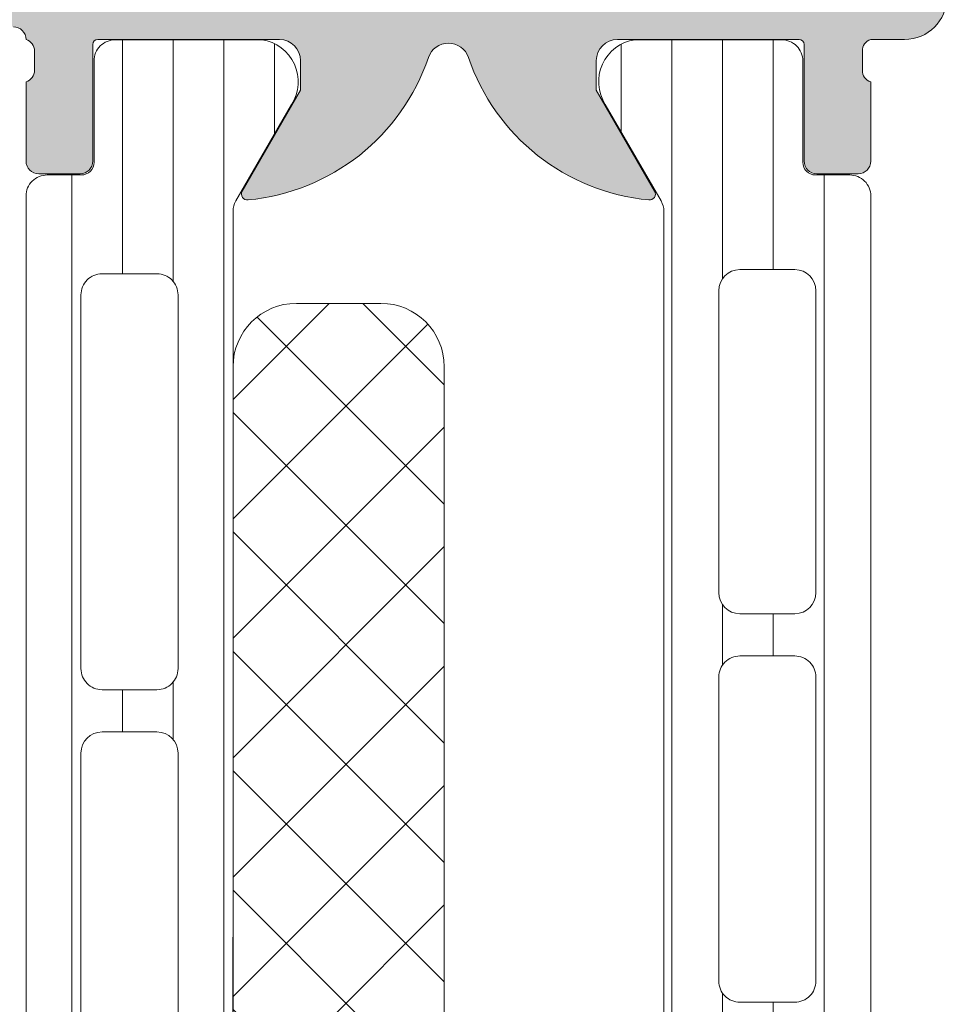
# Model space of a CAD drawing. Header units: millimetres. Extents: x 144573 to 336993, y 74252 to 247042.
# Tile 463 of 656: x 210895 to 210918, y 174660 to 174683. Entities that reach past the tile are written whole.
import ezdxf

# ---------------------------------------------------------------- set-up
doc = ezdxf.new("R2010")
doc.units = ezdxf.units.MM
doc.layers.add('FASÁDA DETAILNÍ', color=255, linetype='Continuous', lineweight=0)
doc.layers.add('NOVA', color=255, linetype='Continuous', lineweight=0)

# ---------------------------------------------------------------- blocks, each defined once
blk = doc.blocks.new('A$C69D17D4D')
at = {"layer": 'FASÁDA DETAILNÍ'}
h = blk.add_hatch(color=256, dxfattribs=at)
edge = h.paths.add_edge_path()
edge.add_arc((-12231.18959673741, 1311.061932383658), 0.120000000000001, 360.0000000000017, 450.00000000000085, ccw=False)
edge.add_line((-12231.06959673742, 1311.061932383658), (-12231.06959673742, 1308.301934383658))
edge.add_arc((-12230.76959673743, 1308.301934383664), 0.3000000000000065, 540, 629.9999999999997)
edge.add_line((-12230.76959673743, 1308.001934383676), (-12229.78962241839, 1308.001934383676))
edge.add_arc((-12229.78962241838, 1308.301934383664), 0.3000000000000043, 269.9999999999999, 360)
edge.add_line((-12229.48962241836, 1308.301934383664), (-12229.48962241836, 1310.181945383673))
edge.add_arc((-12229.41075532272, 1310.449488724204), 0.2789255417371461, 178.8371299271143, 253.5754054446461, ccw=False)
edge.add_line((-12229.68962341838, 1310.455149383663), (-12229.68962341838, 1310.908743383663))
edge.add_arc((-12229.41078597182, 1310.914411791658), 0.2788950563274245, 106.41987641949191, 181.1645893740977, ccw=False)
edge.add_line((-12229.48962241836, 1311.181932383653), (-12228.68944770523, 1311.181932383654))
edge.add_arc((-12228.68944770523, 1312.181932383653), 0.9999999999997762, 269.9999999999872, 359.9999999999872)
edge.add_line((-12227.68944770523, 1312.181932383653), (-12227.68944770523, 1315.681939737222))
edge.add_arc((-12228.6894675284, 1315.681919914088), 1.000019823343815, 360.001135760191, 449.9988642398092)
edge.add_line((-12228.68944770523, 1316.681939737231), (-12229.18944770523, 1316.681939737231))
edge.add_line((-12229.18944770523, 1316.681939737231), (-12229.18944770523, 1314.181939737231))
edge.add_arc((-12230.18949309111, 1314.181985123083), 1.000045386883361, 270.0026002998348, 359.9973997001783, ccw=False)
edge.add_line((-12230.18944770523, 1313.181939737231), (-12231.48946601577, 1313.181939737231))
edge.add_arc((-12231.48941351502, 1314.181992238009), 1.000052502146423, 180.0030079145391, 269.9969920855, ccw=False)
edge.add_line((-12232.48946601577, 1314.181939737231), (-12232.48946601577, 1321.181939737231))
edge.add_arc((-12231.96434426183, 1321.681939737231), 0.7250881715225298, 136.4038161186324, 223.5961838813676, ccw=False)
edge.add_line((-12232.48946601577, 1322.181939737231), (-12232.48946601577, 1328.216027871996))
edge.add_arc((-12231.48941351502, 1328.215975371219), 1.000052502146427, 450.0030079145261, 539.9969920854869, ccw=False)
edge.add_line((-12231.48946601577, 1329.216027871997), (-12230.18944770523, 1329.216027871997))
edge.add_arc((-12230.18949309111, 1328.215982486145), 1.000045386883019, 360.00260029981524, 449.9973997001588, ccw=False)
edge.add_line((-12229.18944770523, 1328.216027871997), (-12229.18944770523, 1326.681939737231))
edge.add_line((-12229.18944770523, 1326.681939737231), (-12228.58944160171, 1326.681939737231))
edge.add_line((-12228.58944160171, 1326.681939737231), (-12227.48946601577, 1327.781945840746))
edge.add_line((-12227.48946601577, 1327.781945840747), (-12227.48946601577, 1331.181939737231))
edge.add_line((-12227.48946601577, 1331.181939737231), (-12254.48936683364, 1331.181939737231))
edge.add_line((-12254.48936683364, 1331.181939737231), (-12254.48936683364, 1327.781945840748))
edge.add_line((-12254.48936683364, 1327.781945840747), (-12253.38939124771, 1326.68193973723))
edge.add_line((-12253.38939124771, 1326.681939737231), (-12252.78938514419, 1326.681939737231))
edge.add_line((-12252.78938514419, 1326.681939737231), (-12252.78938514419, 1328.216027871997))
edge.add_arc((-12251.78933975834, 1328.215982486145), 1.000045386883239, 450.0026002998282, 539.9973997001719, ccw=False)
edge.add_line((-12251.78938514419, 1329.216027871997), (-12250.48936683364, 1329.216027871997))
edge.add_arc((-12250.48941933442, 1328.215975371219), 1.000052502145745, 360.00300791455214, 449.99699208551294, ccw=False)
edge.add_line((-12249.48936683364, 1328.216027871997), (-12249.48936683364, 1322.18193973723))
edge.add_arc((-12250.01448858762, 1321.681939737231), 0.7250881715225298, 316.40381611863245, 403.59618388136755, ccw=False)
edge.add_line((-12249.48936683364, 1321.181939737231), (-12249.48936683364, 1314.181939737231))
edge.add_arc((-12250.48941933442, 1314.181992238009), 1.000052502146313, 270.00300791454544, 359.99699208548, ccw=False)
edge.add_line((-12250.48936683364, 1313.181939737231), (-12251.78938514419, 1313.181939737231))
edge.add_arc((-12251.78933975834, 1314.181985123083), 1.000045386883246, 180.0026002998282, 269.9973997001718, ccw=False)
edge.add_line((-12252.78938514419, 1314.181939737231), (-12252.78938514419, 1316.681939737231))
edge.add_line((-12252.78938514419, 1316.681939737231), (-12253.28938514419, 1316.681939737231))
edge.add_arc((-12253.28936532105, 1315.681919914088), 1.000019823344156, 450.0011357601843, 539.9988642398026)
edge.add_line((-12254.28938514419, 1315.681939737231), (-12254.28938514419, 1311.181939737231))
edge.add_arc((-12253.78939546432, 1311.181929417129), 0.4999896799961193, 539.9988173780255, 630.0011826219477)
edge.add_line((-12253.78938514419, 1310.681939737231), (-12252.78938514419, 1310.681939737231))
edge.add_line((-12252.78938514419, 1310.681939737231), (-12252.78938514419, 1311.481942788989))
edge.add_line((-12252.78938514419, 1311.481942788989), (-12249.7893698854, 1311.481942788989))
edge.add_arc((-12249.7893671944, 1311.181935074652), 0.3000077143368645, 359.99948607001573, 450.0005139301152, ccw=False)
edge.add_arc((-12249.56819592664, 1310.914411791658), 0.2788950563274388, 358.83541062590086, 433.58012358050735, ccw=False)
edge.add_line((-12249.28935848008, 1310.908743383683), (-12249.28935848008, 1310.455149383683))
edge.add_arc((-12249.56822657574, 1310.449488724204), 0.2789255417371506, 286.4245945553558, 361.1628700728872, ccw=False)
edge.add_line((-12249.4893594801, 1310.181945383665), (-12249.4893594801, 1308.301934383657))
edge.add_arc((-12249.18935948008, 1308.301934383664), 0.3000000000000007, 539.9999999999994, 629.9999999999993)
edge.add_line((-12249.18935948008, 1308.001934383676), (-12248.20938516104, 1308.001934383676))
edge.add_arc((-12248.20938516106, 1308.301934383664), 0.3000000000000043, 270, 360)
edge.add_line((-12247.90938516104, 1308.301934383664), (-12247.90938516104, 1311.061932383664))
edge.add_arc((-12247.78938516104, 1311.061932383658), 0.1200000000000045, 450, 539.9999999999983, ccw=False)
edge.add_line((-12247.78938516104, 1311.181932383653), (-12243.48935948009, 1311.181932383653))
edge.add_arc((-12243.4893594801, 1310.681932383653), 0.4999999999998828, 360.000000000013, 450.0000000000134, ccw=False)
edge.add_line((-12242.9893594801, 1310.681932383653), (-12242.9893594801, 1309.981932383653))
edge.add_line((-12242.9893594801, 1309.981932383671), (-12244.37085493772, 1307.589112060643))
edge.add_arc((-12244.25123969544, 1307.520052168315), 0.1381197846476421, 509.9999999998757, 637.702437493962)
edge.add_arc((-12244.69885808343, 1312.361403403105), 4.999999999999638, 275.3492280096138, 341.2905992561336)
edge.add_arc((-12239.48949094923, 1310.597177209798), 0.5000000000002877, 378.7094007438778, 521.2905992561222, ccw=False)
edge.add_arc((-12234.28012381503, 1312.361403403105), 4.999999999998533, 198.7094007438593, 264.6507719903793)
edge.add_arc((-12234.72774220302, 1307.520052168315), 0.1381197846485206, 262.2975625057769, 389.9999999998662)
edge.add_line((-12234.60812696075, 1307.589112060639), (-12235.98962241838, 1309.981932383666))
edge.add_line((-12235.98962241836, 1309.981932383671), (-12235.98962241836, 1310.681932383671))
edge.add_arc((-12235.48962241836, 1310.681932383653), 0.5000000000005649, 449.9999999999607, 539.9999999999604, ccw=False)
edge.add_line((-12235.48962241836, 1311.181932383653), (-12231.18959673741, 1311.181932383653))
edge = h.paths.add_edge_path(flags=16)
edge.add_arc((-12246.48937446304, 1329.081933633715), 0.5, 450, 540, ccw=False)
edge.add_line((-12246.48937446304, 1329.581933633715), (-12234.48946601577, 1329.581933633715))
edge.add_arc((-12234.48946601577, 1329.081933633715), 0.5, 360, 450, ccw=False)
edge.add_line((-12233.98946601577, 1329.081933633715), (-12233.98946601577, 1313.381951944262))
edge.add_arc((-12234.48946601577, 1313.381951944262), 0.5, 270, 360, ccw=False)
edge.add_line((-12234.48946601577, 1312.881951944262), (-12246.48937446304, 1312.881951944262))
edge.add_arc((-12246.48937446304, 1313.381951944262), 0.5, 180, 270, ccw=False)
edge.add_line((-12246.98937446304, 1313.381951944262), (-12246.98937446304, 1314.881951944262))
edge.add_line((-12246.98937446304, 1314.881951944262), (-12247.48937446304, 1314.881951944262))
edge.add_arc((-12247.48937446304, 1315.381951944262), 0.5000000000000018, 180.0000000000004, 270, ccw=False)
edge.add_line((-12247.98937446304, 1315.381951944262), (-12247.98937446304, 1327.081933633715))
edge.add_arc((-12247.48937446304, 1327.081933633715), 0.5, 450, 539.9999999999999, ccw=False)
edge.add_line((-12247.48937446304, 1327.581933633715), (-12246.98937446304, 1327.581933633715))
edge.add_line((-12246.98937446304, 1327.581933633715), (-12246.98937446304, 1329.081933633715))
h = blk.add_hatch(dxfattribs=at)
h.set_pattern_fill('LINIE', color=256, scale=1.2, angle=90, style=0)
h.set_pattern_definition([(90, (-12230.20650389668, 1268.05732668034), (-1.2, 7.347638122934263e-17), [])])
edge = h.paths.add_edge_path()
edge.add_arc((-12248.18027634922, 1271.592023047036), 0.3000000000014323, 359.9979247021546, 449.9979247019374)
edge.add_line((-12248.18026548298, 1271.89202304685), (-12248.9905968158, 1271.892051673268))
edge.add_arc((-12248.99058138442, 1272.392048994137), 0.4999973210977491, 179.9976177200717, 269.9982316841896, ccw=False)
edge.add_line((-12249.4905787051, 1272.392069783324), (-12249.49189925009, 1273.233142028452))
edge.add_arc((-12249.69189925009, 1273.233142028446), 0.2000000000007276, 359.9999999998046, 449.9999999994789)
edge.add_line((-12249.69189925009, 1273.433142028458), (-12253.79189925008, 1273.433142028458))
edge.add_arc((-12253.79189925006, 1273.933142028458), 0.5, 180, 270, ccw=False)
edge.add_line((-12254.29189925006, 1273.933142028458), (-12254.29189925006, 1274.763891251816))
edge.add_arc((-12253.29189925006, 1274.763891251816), 1, 105.00000000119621, 180.0000000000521, ccw=False)
edge.add_line((-12253.55071829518, 1275.7298170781), (-12252.79189925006, 1275.933142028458))
edge.add_line((-12252.79189925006, 1275.933142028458), (-12252.79189925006, 1274.933142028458))
edge.add_line((-12252.79189925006, 1274.933142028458), (-12250.49189925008, 1274.933142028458))
edge.add_arc((-12250.4936084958, 1275.937268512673), 1.004127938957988, 270.0975300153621, 359.7659122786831)
edge.add_line((-12249.48948893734, 1275.933166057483), (-12249.48948893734, 1278.933044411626))
edge.add_arc((-12250.49360828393, 1278.929016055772), 1.004127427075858, 0.2298596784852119, 89.90248202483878)
edge.add_line((-12250.49189925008, 1279.933142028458), (-12252.79189925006, 1279.933142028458))
edge.add_line((-12252.79189925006, 1279.933142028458), (-12252.79189925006, 1278.933142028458))
edge.add_line((-12252.79189925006, 1278.933142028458), (-12253.55071829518, 1279.136466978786))
edge.add_arc((-12253.29189925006, 1280.102392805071), 1.000000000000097, 180, 254.999999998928, ccw=False)
edge.add_line((-12254.29189925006, 1280.102392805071), (-12254.29189925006, 1280.933142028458))
edge.add_arc((-12253.79189925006, 1280.933142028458), 0.5, 90, 180, ccw=False)
edge.add_line((-12253.79189925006, 1281.433142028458), (-12249.69189925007, 1281.433142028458))
edge.add_arc((-12249.69362780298, 1281.637315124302), 0.2041804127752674, 270.4850610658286, 358.8441310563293)
edge.add_line((-12249.48948893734, 1281.633196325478), (-12249.48946601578, 1307.47456313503))
edge.add_arc((-12248.98946869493, 1307.474547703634), 0.4999973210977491, 89.99761772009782, 179.9982316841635, ccw=False)
edge.add_line((-12248.98944790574, 1307.974545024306), (-12248.17911657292, 1307.974516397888))
edge.add_arc((-12248.17910570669, 1308.27451639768), 0.2999999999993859, 269.9979247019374, 359.9979247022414)
edge.add_line((-12247.87910570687, 1308.274505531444), (-12247.87935072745, 1310.67450392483))
edge.add_arc((-12247.37935475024, 1310.674488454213), 0.4999959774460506, 89.99762222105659, 179.9982271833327, ccw=False)
edge.add_line((-12247.37933400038, 1311.17448443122), (-12243.90279250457, 1311.174357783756))
edge.add_arc((-12244.04513900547, 1310.184544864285), 0.9999960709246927, -32.72909139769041, 81.81631665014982, ccw=False)
edge.add_line((-12243.20390593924, 1309.643879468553), (-12244.5224583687, 1307.360270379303))
edge.add_arc((-12244.08945470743, 1307.110254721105), 0.5000000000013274, 149.9979281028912, 179.9978647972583)
edge.add_line((-12244.58945470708, 1307.11027335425), (-12244.59054101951, 1272.756004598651))
edge.add_arc((-12244.09054101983, 1272.755987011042), 0.5000000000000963, 179.9979846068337, 209.997921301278)
edge.add_line((-12244.52356279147, 1272.506002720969), (-12243.20517579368, 1270.222298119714))
edge.add_arc((-12244.04644802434, 1269.681693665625), 0.9999960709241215, -81.82046724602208, 32.72494080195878, ccw=False)
edge.add_line((-12243.90417322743, 1268.691870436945), (-12247.38071472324, 1268.69199708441))
edge.add_arc((-12247.38069925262, 1269.191993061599), 0.4999959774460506, 179.9976222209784, 269.9982271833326, ccw=False)
edge.add_line((-12247.88069522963, 1269.192013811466), (-12247.88027634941, 1271.592012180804))
edge = h.paths.add_edge_path(flags=16)
edge.add_line((-12247.69000074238, 1295.783135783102), (-12246.39000663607, 1295.783135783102))
edge.add_arc((-12246.39000299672, 1296.283132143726), 0.4999963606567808, 269.9995829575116, 360.0004170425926)
edge.add_line((-12245.89000663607, 1296.283135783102), (-12245.89000663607, 1305.133129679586))
edge.add_arc((-12246.39000299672, 1305.133133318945), 0.4999963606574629, 359.9995829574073, 450.0004170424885)
edge.add_line((-12246.39000663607, 1305.633129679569), (-12247.69000074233, 1305.633129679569))
edge.add_arc((-12247.69001731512, 1305.133129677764), 0.5000000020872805, 89.9981008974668, 179.9999997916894)
edge.add_line((-12248.19001731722, 1305.133129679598), (-12248.19001731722, 1296.283135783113))
edge.add_arc((-12247.69001731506, 1296.283135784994), 0.5000000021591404, 180.0000002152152, 270.0018990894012)
edge = h.paths.add_edge_path(flags=16)
edge.add_arc((-12247.69001731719, 1285.583129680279), 0.5, 179.9999999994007, 270)
edge.add_line((-12247.69001731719, 1285.083129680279), (-12246.39000663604, 1285.083129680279))
edge.add_arc((-12246.39000663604, 1285.583129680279), 0.5, 270, 360.0000000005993)
edge.add_line((-12245.89000663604, 1285.583129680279), (-12245.89000663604, 1294.283135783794))
edge.add_arc((-12246.39000663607, 1294.2831357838), 0.500000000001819, 6.774327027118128e-10, 89.99999999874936)
edge.add_line((-12246.39000663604, 1294.7831357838), (-12247.69001731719, 1294.7831357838))
edge.add_arc((-12247.69001731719, 1294.2831357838), 0.5000000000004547, 89.99999999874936, 179.9999999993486)
edge.add_line((-12248.19001731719, 1294.2831357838), (-12248.19001731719, 1285.583129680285))
edge = h.paths.add_edge_path(flags=16)
edge.add_arc((-12246.39000299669, 1283.583133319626), 0.4999963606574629, 359.9995829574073, 450.0004170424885)
edge.add_line((-12246.39000663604, 1284.083129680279), (-12247.6900007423, 1284.083129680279))
edge.add_arc((-12247.69001731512, 1283.583129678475), 0.5000000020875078, 89.9981008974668, 179.9999997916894)
edge.add_line((-12248.19001731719, 1283.583129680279), (-12248.19001731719, 1274.733120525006))
edge.add_arc((-12247.69003257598, 1274.733120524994), 0.4999847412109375, 179.9999999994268, 270)
edge.add_line((-12247.69003257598, 1274.233135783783), (-12246.39002189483, 1274.233135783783))
edge.add_arc((-12246.39002189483, 1274.733151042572), 0.5000152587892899, 270, 360.0000000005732)
edge.add_line((-12245.89000663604, 1274.733151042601), (-12245.89000663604, 1283.583129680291))
h = blk.add_hatch(dxfattribs=at)
h.set_pattern_fill('_USER', color=256, scale=1.2, angle=90, style=0, pattern_type=0)
h.set_pattern_definition([(90, (0, 0), (-1.2, 7.347638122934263e-17), [])])
edge = h.paths.add_edge_path()
edge.add_line((-12234.45647779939, 1277.506049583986), (-12235.77494751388, 1275.222392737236))
edge.add_arc((-12234.93369486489, 1274.681757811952), 0.9999960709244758, 507.2729839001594, 621.8183919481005)
edge.add_line((-12235.0760055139, 1273.69193973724), (-12231.5994640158, 1273.69193973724))
edge.add_arc((-12231.59946137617, 1274.191935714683), 0.4999959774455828, 269.9996975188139, 360.0003024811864)
edge.add_line((-12231.09946539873, 1274.191938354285), (-12231.09979734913, 1276.591936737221))
edge.add_arc((-12230.79979734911, 1276.591936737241), 0.3000000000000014, 450, 539.9999999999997, ccw=False)
edge.add_line((-12230.79979734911, 1276.891936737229), (-12229.98946601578, 1276.891936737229))
edge.add_arc((-12229.98946333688, 1277.391934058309), 0.4999973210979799, 269.999693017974, 360.0003069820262)
edge.add_line((-12229.48946601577, 1277.391936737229), (-12229.48946601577, 1307.474411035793))
edge.add_arc((-12229.98946333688, 1307.474413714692), 0.4999973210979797, 359.9996930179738, 450.0003069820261)
edge.add_line((-12229.98946601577, 1307.974411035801), (-12230.79979734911, 1307.974411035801))
edge.add_arc((-12230.79979734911, 1308.274411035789), 0.3000000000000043, 180, 269.99999999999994, ccw=False)
edge.add_line((-12231.09979734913, 1308.274411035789), (-12231.09946539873, 1310.674409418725))
edge.add_arc((-12231.59946137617, 1310.674412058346), 0.4999959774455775, 359.9996975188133, 450.0003024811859)
edge.add_line((-12231.5994640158, 1311.174408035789), (-12235.0760055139, 1311.174408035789))
edge.add_arc((-12234.93369486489, 1310.184589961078), 0.9999960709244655, 458.1816080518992, 572.7270160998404)
edge.add_line((-12235.77494751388, 1309.643955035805), (-12234.4564777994, 1307.360298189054))
edge.add_arc((-12234.88949051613, 1307.110298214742), 0.5000000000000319, 360.000059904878, 389.9999965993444, ccw=False)
edge.add_line((-12234.38949051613, 1307.110298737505), (-12234.38949051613, 1277.756049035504))
edge.add_arc((-12234.88949051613, 1277.756049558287), 0.5000000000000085, 330.0000034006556, 359.9999400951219, ccw=False)
edge = h.paths.add_edge_path(flags=16)
edge.add_line((-12233.08947974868, 1298.082766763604), (-12233.08946448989, 1305.232791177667))
edge.add_arc((-12232.58942093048, 1305.232747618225), 0.5000435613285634, 450.0049911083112, 539.9950088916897, ccw=False)
edge.add_line((-12232.58946448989, 1305.732791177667), (-12231.28945571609, 1305.732791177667))
edge.add_arc((-12231.28948329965, 1305.232778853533), 0.5000123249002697, 360.00141220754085, 449.9968392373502, ccw=False)
edge.add_line((-12230.78947097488, 1305.232791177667), (-12230.78947097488, 1298.082766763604))
edge.add_arc((-12231.28951453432, 1298.082810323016), 0.5000435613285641, 270.0049911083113, 359.9950088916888, ccw=False)
edge.add_line((-12231.28947097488, 1297.582766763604), (-12232.58947974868, 1297.582766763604))
edge.add_arc((-12232.58943618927, 1298.082810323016), 0.5000435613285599, 180.0049911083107, 269.9950088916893, ccw=False)
edge = h.paths.add_edge_path(flags=16)
edge.add_line((-12233.08947974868, 1279.732767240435), (-12233.08947974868, 1286.882793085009))
edge.add_arc((-12232.58943618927, 1286.882749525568), 0.5000435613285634, 450.0049911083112, 539.9950088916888, ccw=False)
edge.add_line((-12232.58947974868, 1287.382793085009), (-12231.28947097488, 1287.382793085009))
edge.add_arc((-12231.28951453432, 1286.882749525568), 0.5000435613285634, 360.0049911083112, 449.9950088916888, ccw=False)
edge.add_line((-12230.78947097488, 1286.882793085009), (-12230.78947097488, 1279.732767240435))
edge.add_arc((-12231.28951453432, 1279.732810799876), 0.5000435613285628, 270.00499110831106, 359.99500889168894, ccw=False)
edge.add_line((-12231.28947097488, 1279.232767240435), (-12232.58947974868, 1279.232767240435))
edge.add_arc((-12232.58943618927, 1279.732810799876), 0.5000435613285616, 180.004991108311, 269.99500889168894, ccw=False)
edge = h.paths.add_edge_path(flags=16)
edge.add_line((-12233.08947974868, 1288.882793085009), (-12233.08947974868, 1296.082766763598))
edge.add_arc((-12232.58953052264, 1296.082817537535), 0.4999492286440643, 89.99418114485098, 180.0058188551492, ccw=False)
edge.add_line((-12232.58947974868, 1296.582766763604), (-12231.28947097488, 1296.582766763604))
edge.add_arc((-12231.28942020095, 1296.082817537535), 0.4999492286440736, 359.9941811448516, 450.00581885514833, ccw=False)
edge.add_line((-12230.78947097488, 1296.082766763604), (-12230.78947097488, 1288.882793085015))
edge.add_arc((-12231.28942020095, 1288.882742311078), 0.4999492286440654, 269.99418114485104, 360.005818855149, ccw=False)
edge.add_line((-12231.28947097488, 1288.382793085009), (-12232.58947974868, 1288.382793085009))
edge.add_arc((-12232.58953052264, 1288.882742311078), 0.4999492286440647, 179.994181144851, 270.005818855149, ccw=False)
h = blk.add_hatch(dxfattribs=at)
h.set_pattern_fill('NETZ', color=256, scale=2, angle=45, style=0)
h.set_pattern_definition([(45, (0, 0), (-1.414213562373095, 1.414213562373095), []), (135, (0, 0), (-1.414213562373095, -1.414213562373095), [])])
h.paths.add_polyline_path([(-12239.58873122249, 1276.433016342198, -0.4142135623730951), (-12241.08873122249, 1274.933016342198), (-12243.08873122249, 1274.933016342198, -0.4142135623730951), (-12244.58873122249, 1276.433016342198), (-12244.58873122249, 1303.433016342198, -0.4142135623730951), (-12243.08873122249, 1304.933016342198), (-12241.08873122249, 1304.933016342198, -0.4142135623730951), (-12239.58873122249, 1303.433016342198)])
for p, q in [((-12247.90938516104, 1308.301934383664), (-12247.90938516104, 1311.061932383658)), ((-12247.78938516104, 1311.181932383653), (-12243.4893594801, 1311.181932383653)), ((-12235.48962241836, 1311.181932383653), (-12231.18959673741, 1311.181932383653)), ((-12231.5994640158, 1311.174408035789), (-12235.0760055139, 1311.174408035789)), ((-12231.06959673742, 1311.061932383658), (-12231.06959673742, 1308.301934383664)), ((-12229.48962241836, 1311.181932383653), (-12228.68944770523, 1311.181932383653)), ((-12249.28935848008, 1310.908743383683), (-12249.28935848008, 1310.455149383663)), ((-12229.68962341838, 1310.455149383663), (-12229.68962341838, 1310.908743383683)), ((-12242.9893594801, 1310.681932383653), (-12242.9893594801, 1309.981932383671)), ((-12235.98962241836, 1309.981932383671), (-12235.98962241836, 1310.681932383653)), ((-12231.09979734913, 1308.274411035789), (-12231.09946539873, 1310.674409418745)), ((-12249.4893594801, 1310.181945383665), (-12249.4893594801, 1308.301934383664)), ((-12229.48962241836, 1308.301934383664), (-12229.48962241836, 1310.181945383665)), ((-12242.9893594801, 1309.981932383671), (-12244.3708549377, 1307.589112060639)), ((-12234.60812696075, 1307.589112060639), (-12235.98962241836, 1309.981932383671)), ((-12235.77494751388, 1309.643955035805), (-12234.45647779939, 1307.360298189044)), ((-12249.18935948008, 1308.001934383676), (-12248.20938516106, 1308.001934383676)), ((-12229.98946601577, 1307.974411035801), (-12230.79979734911, 1307.974411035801)), ((-12230.76959673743, 1308.001934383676), (-12229.78962241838, 1308.001934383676)), ((-12229.48946601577, 1277.391936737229), (-12229.48946601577, 1307.474411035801)), ((-12234.38949051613, 1307.110298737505), (-12234.38949051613, 1277.756049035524)), ((-12232.58946448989, 1305.732791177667), (-12231.28945571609, 1305.732791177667)), ((-12233.08947974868, 1298.082766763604), (-12233.08946448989, 1305.232791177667)), ((-12230.78947097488, 1305.232791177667), (-12230.78947097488, 1298.082766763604)), ((-12231.28947097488, 1297.582766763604), (-12232.58947974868, 1297.582766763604)), ((-12232.58947974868, 1296.582766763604), (-12231.28947097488, 1296.582766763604)), ((-12233.08947974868, 1288.882793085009), (-12233.08947974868, 1296.082766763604)), ((-12230.78947097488, 1296.082766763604), (-12230.78947097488, 1288.882793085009)), ((-12231.28947097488, 1288.382793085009), (-12232.58947974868, 1288.382793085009))]:
    blk.add_line(p, q, dxfattribs=at)
blk.add_lwpolyline([(-12249.48948893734, 1281.633196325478), (-12249.48946601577, 1307.474563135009, -0.4142167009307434), (-12248.98944790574, 1307.974545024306), (-12248.17911657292, 1307.974516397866, 0.414213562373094), (-12247.87910570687, 1308.274505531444), (-12247.87935072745, 1310.67450392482, -0.414216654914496), (-12247.37933400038, 1311.17448443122), (-12243.90279250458, 1311.174357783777, -0.5460410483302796), (-12243.20390593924, 1309.643879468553), (-12244.52245836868, 1307.360270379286, 0.1316522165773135), (-12244.58945470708, 1307.11027335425), (-12244.59054101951, 1272.756004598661, 0.1316522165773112)], format="xyb", dxfattribs=at)
for points in [[(-12247.69000074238, 1295.783135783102), (-12246.39000663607, 1295.783135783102, 0.414217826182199), (-12245.89000663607, 1296.283135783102), (-12245.89000663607, 1305.133129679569, 0.4142178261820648), (-12246.39000663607, 1305.633129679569), (-12247.69000074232, 1305.633129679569, 0.4142232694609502), (-12248.19001731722, 1305.133129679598), (-12248.19001731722, 1296.283135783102, 0.4142232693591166)], [(-12244.58873122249, 1303.433016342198), (-12244.58873122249, 1276.433016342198, 0.414213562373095), (-12243.08873122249, 1274.933016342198), (-12241.08873122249, 1274.933016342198, 0.414213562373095), (-12239.58873122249, 1276.433016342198), (-12239.58873122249, 1303.433016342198, 0.414213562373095), (-12241.08873122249, 1304.933016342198), (-12243.08873122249, 1304.933016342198, 0.414213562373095)], [(-12248.19001731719, 1285.583129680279, 0.4142135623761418), (-12247.69001731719, 1285.083129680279), (-12246.39000663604, 1285.083129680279, 0.4142135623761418), (-12245.89000663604, 1285.583129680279), (-12245.89000663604, 1294.2831357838, 0.4142135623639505), (-12246.39000663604, 1294.7831357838), (-12247.69001731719, 1294.7831357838, 0.414213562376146), (-12248.19001731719, 1294.2831357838)]]:
    blk.add_lwpolyline(points, format="xyb", close=True, dxfattribs=at)
for centre, radius, start, end in [((-12228.68944770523, 1312.181932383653), 0.9999999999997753, 270, 0), ((-12249.7893671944, 1311.181935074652), 0.3000077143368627, 359.9994860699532, 90.00051393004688), ((-12249.56819592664, 1310.914411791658), 0.2788950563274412, 358.8354106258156, 73.58012357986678), ((-12247.78938516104, 1311.061932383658), 0.1200000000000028, 90, 180), ((-12243.4893594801, 1310.681932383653), 0.4999999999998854, 0, 90), ((-12239.48949094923, 1310.597177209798), 0.5000000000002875, 18.70940074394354, 161.2905992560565), ((-12235.48962241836, 1310.681932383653), 0.500000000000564, 90, 180), ((-12234.93369486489, 1310.184589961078), 0.99999607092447, 98.181608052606, 212.7270160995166), ((-12231.59946137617, 1310.674412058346), 0.4999959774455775, 359.9996975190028, 90.00030248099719), ((-12231.18959673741, 1311.061932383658), 0.1199999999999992, 0, 90), ((-12229.41078597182, 1310.914411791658), 0.2788950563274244, 106.4198764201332, 181.1645893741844), ((-12244.69885808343, 1312.361403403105), 4.999999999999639, 275.3492280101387, 341.2905992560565), ((-12234.28012381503, 1312.361403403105), 4.999999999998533, 198.7094007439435, 264.6507719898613), ((-12249.56822657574, 1310.449488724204), 0.278925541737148, 286.4245945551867, 1.162870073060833), ((-12229.41075532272, 1310.449488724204), 0.2789255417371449, 178.8371299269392, 253.5754054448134), ((-12249.18935948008, 1308.301934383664), 0.3000000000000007, 180, 270), ((-12248.20938516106, 1308.301934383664), 0.3000000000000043, 270, 0), ((-12230.79979734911, 1308.274411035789), 0.3000000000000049, 180, 270), ((-12230.76959673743, 1308.301934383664), 0.3000000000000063, 180, 270), ((-12229.78962241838, 1308.301934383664), 0.3000000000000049, 270, 0), ((-12229.98946333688, 1307.474413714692), 0.4999973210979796, 359.9996930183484, 90.0003069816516), ((-12244.25123969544, 1307.520052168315), 0.1381197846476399, 149.9999999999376, 277.7024374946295), ((-12234.72774220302, 1307.520052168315), 0.1381197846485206, 262.2975625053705, 30.00000000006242), ((-12234.88949051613, 1307.110298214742), 0.5000000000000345, 5.990422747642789e-05, 29.99999659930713), ((-12232.58942093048, 1305.232747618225), 0.5000435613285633, 90.00499110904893, 179.9950088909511), ((-12231.28948329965, 1305.232778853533), 0.500012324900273, 0.00141220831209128, 89.99683923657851), ((-12232.58943618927, 1298.082810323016), 0.5000435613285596, 180.0049911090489, 269.9950088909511), ((-12231.28951453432, 1298.082810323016), 0.500043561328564, 270.0049911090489, 359.9950088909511), ((-12232.58953052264, 1296.082817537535), 0.4999492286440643, 89.99418114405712, 180.0058188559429), ((-12231.28942020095, 1296.082817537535), 0.4999492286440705, 359.9941811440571, 90.00581885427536), ((-12232.58953052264, 1288.882742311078), 0.4999492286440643, 179.9941811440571, 270.0058188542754), ((-12231.28942020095, 1288.882742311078), 0.4999492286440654, 269.9941811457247, 0.005818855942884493)]:
    blk.add_arc(centre, radius, start, end, dxfattribs=at)

msp = doc.modelspace()

# ---------------------------------------------------------------- block references
at = {"layer": 'NOVA', "ltscale": 300}
msp.add_blockref('A$C69D17D4D', (223144.9987451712, 173371.2585875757), dxfattribs=at)

doc.saveas('drawing.dxf')
